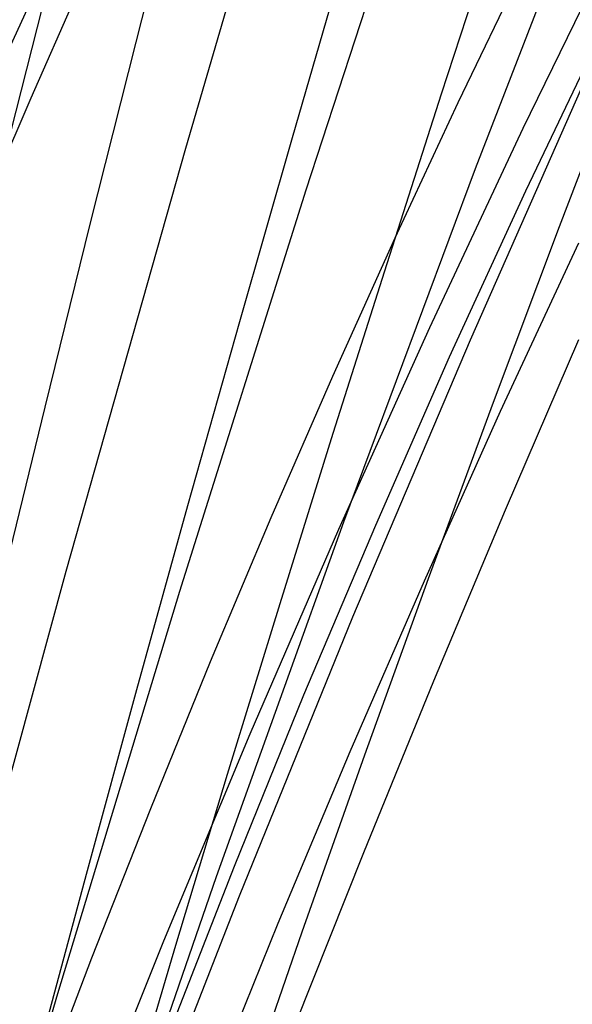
# Model space of a CAD drawing. Header units: metres. Extents: x 209848 to 209928, y 1182430 to 1182563.
# Tile 842 of 1056: x 209853.908 to 209854.185, y 1182492.472 to 1182492.965. Entities that reach past the tile are written whole.
import ezdxf

# ---------------------------------------------------------------- set-up
doc = ezdxf.new("R2010")
doc.units = ezdxf.units.M
doc.header["$MEASUREMENT"] = 0
doc.linetypes.add('DGN Style 2', pattern=[15.036391, 9.021834, -6.014556])
doc.layers.get('0').update_dxf_attribs({"color": 254})

# ---------------------------------------------------------------- blocks, each defined once
blk = doc.blocks.new('*U2')
at = {"color": 40, "linetype": 'Continuous'}
for p, q in [((2.85564, -6.0998), (2.81631, -6.18209)), ((2.81631, -6.18209), (2.77816, -6.2654)), ((2.77816, -6.2654), (2.74112, -6.34964)), ((2.74112, -6.34964), (2.70518, -6.43468)), ((2.70518, -6.43468), (2.67031, -6.52044)), ((2.67031, -6.52044), (2.63648, -6.60686))]:
    blk.add_line(p, q, dxfattribs=at)
blk = doc.blocks.new('*U3')
at = {"color": 3, "linetype": 'Continuous'}
blk.add_line((2.57249, -6.07823), (2.53161, -6.16623), dxfattribs=at)
at = {"color": 40, "linetype": 'Continuous'}
for p, q in [((2.8429, -6.20813), (2.80369, -6.29261)), ((2.80369, -6.29261), (2.76554, -6.37759)), ((2.76554, -6.37759), (2.7284, -6.46312)), ((2.7284, -6.46312), (2.69229, -6.5491)), ((2.69229, -6.5491), (2.65716, -6.63557))]:
    blk.add_line(p, q, dxfattribs=at)
blk = doc.blocks.new('*U4')
at = {"color": 3, "linetype": 'Continuous'}
for p, q in [((2.60702, -6.04801), (2.56837, -6.1356)), ((2.56837, -6.1356), (2.53061, -6.22338))]:
    blk.add_line(p, q, dxfattribs=at)
at = {"color": 40, "linetype": 'Continuous'}
for p, q in [((2.84284, -6.25671), (2.80619, -6.34194)), ((2.80619, -6.34194), (2.77024, -6.42767)), ((2.77024, -6.42767), (2.73514, -6.51359)), ((2.73514, -6.51359), (2.70073, -6.59998))]:
    blk.add_line(p, q, dxfattribs=at)
blk = doc.blocks.new('*U5')
at = {"color": 40, "linetype": 'Continuous'}
for p, q in [((2.86684, -6.11218), (2.8332, -6.20002)), ((2.8332, -6.20002), (2.80014, -6.28804)), ((2.80014, -6.28804), (2.76764, -6.3763)), ((2.76764, -6.3763), (2.73571, -6.46474)), ((2.73571, -6.46474), (2.70433, -6.5534)), ((2.70433, -6.5534), (2.67353, -6.64221))]:
    blk.add_line(p, q, dxfattribs=at)
blk = doc.blocks.new('*U6')
at = {"color": 40, "linetype": 'Continuous'}
for p, q in [((2.80179, -6.04891), (2.77411, -6.13361)), ((2.77411, -6.13361), (2.74678, -6.21849)), ((2.74678, -6.21849), (2.71981, -6.30359)), ((2.71981, -6.30359), (2.69319, -6.38888)), ((2.69319, -6.38888), (2.66692, -6.47438)), ((2.66692, -6.47438), (2.64101, -6.56007)), ((2.64101, -6.56007), (2.61545, -6.64597))]:
    blk.add_line(p, q, dxfattribs=at)
blk = doc.blocks.new('*U7')
at = {"color": 40, "linetype": 'Continuous'}
for p, q in [((2.72613, -6.06355), (2.6994, -6.15551)), ((2.6994, -6.15551), (2.67303, -6.24761)), ((2.67303, -6.24761), (2.64704, -6.33977)), ((2.64704, -6.33977), (2.62141, -6.43207)), ((2.62141, -6.43207), (2.59615, -6.52444)), ((2.59615, -6.52444), (2.57125, -6.61695))]:
    blk.add_line(p, q, dxfattribs=at)
blk = doc.blocks.new('*U8')
at = {"color": 40, "linetype": 'Continuous'}
for p, q in [((2.64418, -6.01627), (2.621, -6.10745)), ((2.621, -6.10745), (2.5981, -6.19871)), ((2.5981, -6.19871), (2.57541, -6.29042)), ((2.57541, -6.29042), (2.55302, -6.38219))]:
    blk.add_line(p, q, dxfattribs=at)
blk = doc.blocks.new('ATTEMP')
at = {"color": 5, "linetype": 'Continuous', "flags": 128}
for points in [[(-6.25918, -7.51048), (-6.21329, -7.28693), (-6.16571, -7.06367), (-6.11641, -6.8407), (-6.06539, -6.61804), (-6.01264, -6.39568), (-5.95813, -6.17364), (-5.90187, -5.95191), (-5.84384, -5.73051), (-5.78404, -5.50943), (-5.72247, -5.28869), (-5.65911, -5.06828), (-5.59396, -4.84822), (-5.52702, -4.62852), (-5.45829, -4.40917), (-5.38776, -4.19018), (-5.31545, -3.97156)], [(-6.2435, -7.65258), (-6.19521, -7.43827), (-6.14503, -7.22434), (-6.09294, -7.01079), (-6.03892, -6.79763), (-5.98295, -6.58487), (-5.92503, -6.37251), (-5.86512, -6.16057), (-5.80323, -5.94905), (-5.73933, -5.73796), (-5.67342, -5.52731), (-5.60548, -5.3171), (-5.53551, -5.10736), (-5.46349, -4.89808), (-5.38943, -4.68927), (-5.31332, -4.48094), (-5.23515, -4.27311), (-5.15492, -4.06578), (-5.07263, -3.85897)], [(-6.20356, -7.59915), (-6.15281, -7.39518), (-6.10003, -7.19168), (-6.04519, -6.98865), (-5.98826, -6.7861), (-5.92923, -6.58405), (-5.86807, -6.3825), (-5.80477, -6.18147), (-5.7393, -5.98096), (-5.67165, -5.781), (-5.6018, -5.58159), (-5.52973, -5.38274), (-5.45544, -5.18446), (-5.37891, -4.98677), (-5.30013, -4.78968), (-5.21908, -4.5932), (-5.13578, -4.39734), (-5.05019, -4.20212), (-4.96233, -4.00754), (-4.87219, -3.81363)], [(-6.18541, -7.60618), (-6.13482, -7.42445), (-6.08213, -7.24334), (-6.0273, -7.06288), (-5.9703, -6.88307), (-5.91109, -6.70393), (-5.84965, -6.52549), (-5.78594, -6.34775), (-5.71993, -6.17074), (-5.6516, -5.99447), (-5.58092, -5.81896), (-5.50786, -5.64422), (-5.4324, -5.47027), (-5.35452, -5.29712), (-5.27419, -5.1248), (-5.19139, -4.95331), (-5.10611, -4.78268), (-5.01832, -4.61292), (-4.92801, -4.44405), (-4.83517, -4.27608), (-4.73977, -4.10905), (-4.64181, -3.94296)], [(-6.18359, -7.54035), (-6.13968, -7.39411), (-6.09402, -7.24871), (-6.04657, -7.10417), (-5.9973, -6.96052), (-5.94617, -6.81779), (-5.89316, -6.676), (-5.83821, -6.53519), (-5.78131, -6.39537), (-5.72242, -6.25657), (-5.66151, -6.1188), (-5.59854, -5.9821), (-5.53348, -5.84646), (-5.4663, -5.71192)], [(-6.21209, -7.54202), (-6.17921, -7.42864), (-6.14525, -7.31616), (-6.1102, -7.20462), (-6.07404, -7.09408), (-6.03676, -6.98456), (-5.99832, -6.87613), (-5.95873, -6.76882), (-5.91796, -6.66266), (-5.876, -6.55771), (-5.83283, -6.45399), (-5.78844, -6.35154), (-5.74282, -6.25039), (-5.69595, -6.15057), (-5.64781, -6.05211), (-5.59841, -5.95503), (-5.54772, -5.85934), (-5.49573, -5.76507), (-5.44242, -5.67223)], [(-5.94111, -6.64246), (-5.91207, -6.56627), (-5.88257, -6.49136), (-5.85263, -6.41779), (-5.82224, -6.3456), (-5.79143, -6.27483), (-5.76021, -6.20553), (-5.7286, -6.13774), (-5.69661, -6.07151), (-5.66428, -6.00688), (-5.63163, -5.94389), (-5.59868, -5.88258), (-5.56546, -5.82299), (-5.53201, -5.76514), (-5.49834, -5.70906)]]:
    blk.add_lwpolyline(points, dxfattribs=at)
at = {"color": 3, "linetype": 'Continuous'}
for name in ['*U8', '*U7', '*U6', '*U5', '*U4', '*U3', '*U2']:
    blk.add_blockref(name, (-8.51117, 0), dxfattribs=at)

msp = doc.modelspace()

# ---------------------------------------------------------------- block references
at = {"color": 1, "linetype": 'DGN Style 2'}
msp.add_blockref('ATTEMP', (209859.85591, 1182499.06107), dxfattribs=at)

doc.saveas('drawing.dxf')
